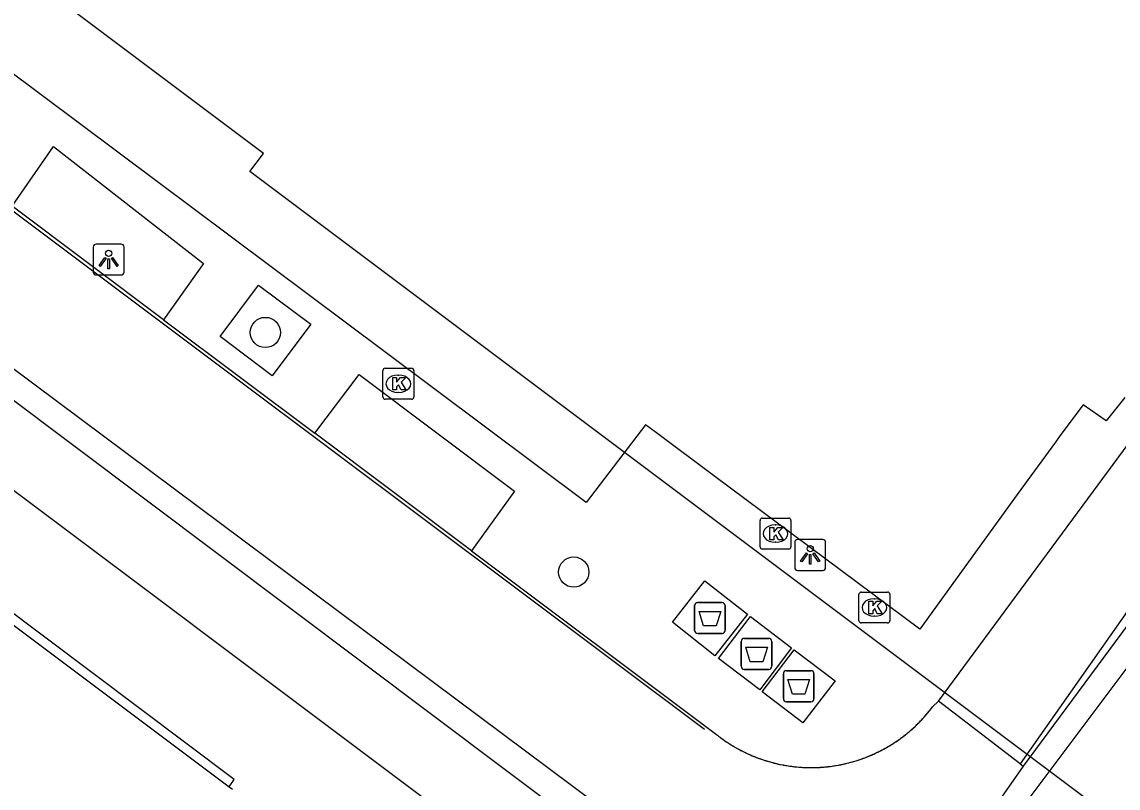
# Model space of a CAD drawing. Extents: x 159718 to 160783, y 383290 to 384030.
# Drawn here: x 160465.95 to 160501.37, y 383735.91 to 383760.66 of the extents above; entities that cross this region are included whole.
import ezdxf

# ---------------------------------------------------------------- set-up
doc = ezdxf.new("R2010")
doc.units = 0
for name, color, linetype in [('IMGEO_Afval_apart_plaats', 7, 'Continuous'), ('IMGEO_Boom', 7, 'Continuous'), ('IMGEO_Kolk', 7, 'Continuous'), ('IMGEO_Lichtpunt', 7, 'Continuous'), ('IMGEO_Lijnafwatering', 7, 'Continuous'), ('IMGEO_Pand', 7, 'Continuous'), ('IMGEO_Pand_overbouw', 7, 'Continuous'), ('IMGEO_Pand_vergunning_verleend', 7, 'Continuous'), ('IMGEO_Rijbaan_lokaal_gesloten', 7, 'Continuous'), ('IMGEO_Rijbaan_lokaal_open', 7, 'Continuous'), ('IMGEO_Voetpad_gesloten', 7, 'Continuous'), ('IMGEO_Voetpad_open', 7, 'Continuous')]:
    doc.layers.add(name, color=color, linetype=linetype)

msp = doc.modelspace()

# ---------------------------------------------------------------- linework, layer by layer
at = {"layer": 'IMGEO_Afval_apart_plaats'}
for p, q in [((160487.682, 383741.003), (160487.682, 383741.803)), ((160487.682, 383741.803), (160487.682, 383741.003)), ((160487.782, 383741.903), (160488.572, 383741.903)), ((160488.572, 383741.903), (160487.782, 383741.903)), ((160488.672, 383741.803), (160488.672, 383741.003)), ((160488.672, 383741.003), (160488.672, 383741.803)), ((160488.572, 383740.903), (160487.782, 383740.903)), ((160487.782, 383740.903), (160488.572, 383740.903)), ((160489.19, 383739.845), (160489.19, 383740.645)), ((160489.19, 383740.645), (160489.19, 383739.845)), ((160489.29, 383740.745), (160490.08, 383740.745)), ((160490.08, 383740.745), (160489.29, 383740.745)), ((160490.18, 383740.645), (160490.18, 383739.845)), ((160490.18, 383739.845), (160490.18, 383740.645)), ((160490.08, 383739.745), (160489.29, 383739.745)), ((160489.29, 383739.745), (160490.08, 383739.745)), ((160490.55, 383738.8), (160490.55, 383739.6)), ((160490.55, 383739.6), (160490.55, 383738.8)), ((160490.65, 383739.7), (160491.44, 383739.7)), ((160491.44, 383739.7), (160490.65, 383739.7)), ((160491.54, 383739.6), (160491.54, 383738.8)), ((160491.54, 383738.8), (160491.54, 383739.6)), ((160491.44, 383738.7), (160490.65, 383738.7)), ((160490.65, 383738.7), (160491.44, 383738.7))]:
    msp.add_line(p, q, dxfattribs=at)
for points in [[(160487.825, 383741.617), (160488.529, 383741.617), (160488.38, 383741.147), (160487.974, 383741.147), (160487.825, 383741.617)], [(160489.333, 383740.459), (160490.037, 383740.459), (160489.888, 383739.989), (160489.482, 383739.989), (160489.333, 383740.459)], [(160490.693, 383739.414), (160491.397, 383739.414), (160491.248, 383738.944), (160490.842, 383738.944), (160490.693, 383739.414)]]:
    msp.add_lwpolyline(points, dxfattribs=at)
for centre, start, end in [((160487.782, 383741.803), 90, 180), ((160487.782, 383741.803), 90, 180), ((160488.572, 383741.803), 0, 90), ((160488.572, 383741.803), 360, 90), ((160487.782, 383741.003), 180, 270), ((160487.782, 383741.003), 180, 270), ((160488.572, 383741.003), 270, 0), ((160488.572, 383741.003), 270, 0), ((160489.29, 383740.645), 90, 180), ((160489.29, 383740.645), 90, 180), ((160490.08, 383740.645), 0, 90), ((160490.08, 383740.645), 360, 90), ((160489.29, 383739.845), 180, 270), ((160489.29, 383739.845), 180, 270), ((160490.08, 383739.845), 270, 0), ((160490.08, 383739.845), 270, 0), ((160490.65, 383739.6), 90, 180), ((160490.65, 383739.6), 90, 180), ((160491.44, 383739.6), 0, 90), ((160491.44, 383739.6), 360, 90), ((160490.65, 383738.8), 180, 270), ((160490.65, 383738.8), 180, 270), ((160491.44, 383738.8), 270, 0), ((160491.44, 383738.8), 270, 0)]:
    msp.add_arc(centre, 0.1, start, end, dxfattribs=at)
at = {"layer": 'IMGEO_Boom'}
for centre in [(160473.812, 383750.628), (160483.777, 383742.887)]:
    msp.add_circle(centre, 0.489, dxfattribs=at)
at = {"layer": 'IMGEO_Kolk'}
for p, q in [((160477.684, 383749.47), (160478.536, 383749.47)), ((160477.609, 383748.544), (160477.609, 383749.396)), ((160478.097, 383749.25), (160478.122, 383749.25)), ((160478.61, 383749.396), (160478.61, 383748.544)), ((160478.536, 383748.47), (160477.684, 383748.47)), ((160478.12, 383748.69), (160478.095, 383748.69)), ((160489.796, 383743.704), (160489.796, 383744.556)), ((160489.871, 383744.63), (160490.723, 383744.63)), ((160490.797, 383744.556), (160490.797, 383743.704)), ((160490.284, 383744.41), (160490.309, 383744.41)), ((160490.307, 383743.85), (160490.282, 383743.85)), ((160490.723, 383743.63), (160489.871, 383743.63)), ((160492.994, 383741.317), (160492.994, 383742.169)), ((160493.069, 383742.243), (160493.921, 383742.243)), ((160493.482, 383742.023), (160493.507, 383742.023)), ((160493.995, 383742.169), (160493.995, 383741.317)), ((160493.505, 383741.463), (160493.48, 383741.463)), ((160493.921, 383741.243), (160493.069, 383741.243))]:
    msp.add_line(p, q, dxfattribs=at)
for points in [[(160477.684, 383749.47), (160478.536, 383749.47)], [(160477.609, 383748.544), (160477.609, 383749.396)], [(160477.93, 383749.17), (160478.053, 383749.17), (160478.053, 383749.019), (160478.183, 383749.17), (160478.347, 383749.17), (160478.201, 383749.019), (160478.354, 383748.77), (160478.202, 383748.77), (160478.117, 383748.934), (160478.053, 383748.867), (160478.053, 383748.77), (160477.93, 383748.77), (160477.93, 383749.17)], [(160478.61, 383749.396), (160478.61, 383748.544)], [(160478.536, 383748.47), (160477.684, 383748.47)], [(160489.796, 383743.704), (160489.796, 383744.556)], [(160489.871, 383744.63), (160490.723, 383744.63)], [(160490.797, 383744.556), (160490.797, 383743.704)], [(160490.117, 383744.33), (160490.24, 383744.33), (160490.24, 383744.179), (160490.37, 383744.33), (160490.534, 383744.33), (160490.388, 383744.179), (160490.541, 383743.93), (160490.389, 383743.93), (160490.304, 383744.094), (160490.24, 383744.027), (160490.24, 383743.93), (160490.117, 383743.93), (160490.117, 383744.33)], [(160490.723, 383743.63), (160489.871, 383743.63)], [(160492.994, 383741.317), (160492.994, 383742.169)], [(160493.069, 383742.243), (160493.921, 383742.243)], [(160493.995, 383742.169), (160493.995, 383741.317)], [(160493.315, 383741.943), (160493.438, 383741.943), (160493.438, 383741.792), (160493.568, 383741.943), (160493.732, 383741.943), (160493.586, 383741.792), (160493.739, 383741.543), (160493.587, 383741.543), (160493.502, 383741.707), (160493.438, 383741.64), (160493.438, 383741.543), (160493.315, 383741.543), (160493.315, 383741.943)], [(160493.921, 383741.243), (160493.069, 383741.243)]]:
    msp.add_lwpolyline(points, dxfattribs=at)
for centre, start, end in [((160477.686, 383749.394), 91.552, 178.448), ((160477.686, 383749.394), 91.552, 178.448), ((160478.534, 383749.394), 1.552, 88.448), ((160478.534, 383749.394), 1.552, 88.448), ((160477.686, 383748.546), 181.552, 268.448), ((160477.686, 383748.546), 181.552, 268.448), ((160478.534, 383748.546), 271.552, 358.448), ((160478.534, 383748.546), 271.552, 358.448), ((160489.873, 383744.554), 91.552, 178.448), ((160489.873, 383744.554), 91.552, 178.448), ((160490.721, 383744.554), 1.552, 88.448), ((160490.721, 383744.554), 1.552, 88.448), ((160489.873, 383743.706), 181.552, 268.448), ((160489.873, 383743.706), 181.552, 268.448), ((160490.721, 383743.706), 271.552, 358.448), ((160490.721, 383743.706), 271.552, 358.448), ((160493.071, 383742.167), 91.552, 178.448), ((160493.071, 383742.167), 91.552, 178.448), ((160493.919, 383742.167), 1.552, 88.448), ((160493.919, 383742.167), 1.552, 88.448), ((160493.071, 383741.319), 181.552, 268.448), ((160493.071, 383741.319), 181.552, 268.448), ((160493.919, 383741.319), 271.552, 358.448), ((160493.919, 383741.319), 271.552, 358.448)]:
    msp.add_arc(centre, 0.0765, start, end, dxfattribs=at)
for centre, major_axis, ratio, start_param, end_param in [((160478.096, 383748.97), (-0.387, 0.002), 0.722429, 4.712389, 7.853982), ((160478.121, 383748.97), (-0.39, 0.002), 0.717154, 1.570796, 4.712389), ((160490.283, 383744.13), (-0.387, 0.002), 0.722429, 4.712389, 7.853982), ((160490.308, 383744.13), (-0.39, 0.002), 0.717154, 1.570796, 4.712389), ((160493.481, 383741.743), (-0.387, 0.002), 0.722429, 4.712389, 7.853982), ((160493.506, 383741.743), (-0.39, 0.002), 0.717154, 1.570796, 4.712389)]:
    msp.add_ellipse(centre, major_axis=major_axis, ratio=ratio, start_param=start_param, end_param=end_param, dxfattribs=at)
at = {"layer": 'IMGEO_Lichtpunt'}
for p, q in [((160468.249, 383753.388), (160468.249, 383752.581)), ((160468.249, 383753.388), (160468.249, 383752.581)), ((160469.151, 383753.483), (160468.343, 383753.483)), ((160469.151, 383753.483), (160468.343, 383753.483)), ((160469.245, 383752.581), (160469.245, 383753.388)), ((160469.245, 383752.581), (160469.245, 383753.388)), ((160468.343, 383752.487), (160469.151, 383752.487)), ((160468.343, 383752.487), (160469.151, 383752.487)), ((160490.919, 383743.844), (160490.919, 383743.037)), ((160490.919, 383743.844), (160490.919, 383743.037)), ((160491.821, 383743.939), (160491.013, 383743.939)), ((160491.821, 383743.939), (160491.013, 383743.939)), ((160491.915, 383743.037), (160491.915, 383743.844)), ((160491.915, 383743.037), (160491.915, 383743.844)), ((160491.013, 383742.943), (160491.821, 383742.943)), ((160491.013, 383742.943), (160491.821, 383742.943))]:
    msp.add_line(p, q, dxfattribs=at)
for points in [[(160468.623, 383753.052), (160468.662, 383753.024), (160468.474, 383752.762), (160468.436, 383752.789), (160468.623, 383753.052)], [(160468.725, 383753.004), (160468.772, 383753.004), (160468.772, 383752.682), (160468.725, 383752.682), (160468.725, 383753.004)], [(160468.835, 383753.024), (160468.873, 383753.051), (160469.06, 383752.789), (160469.021, 383752.761), (160468.835, 383753.024)], [(160491.293, 383743.508), (160491.332, 383743.48), (160491.144, 383743.218), (160491.106, 383743.245), (160491.293, 383743.508)], [(160491.395, 383743.46), (160491.442, 383743.46), (160491.442, 383743.138), (160491.395, 383743.138), (160491.395, 383743.46)], [(160491.505, 383743.48), (160491.543, 383743.507), (160491.73, 383743.245), (160491.691, 383743.217), (160491.505, 383743.48)]]:
    msp.add_lwpolyline(points, dxfattribs=at)
for centre in [(160468.748, 383753.186), (160491.418, 383743.642)]:
    msp.add_circle(centre, 0.0994, dxfattribs=at)
for centre, start, end in [((160468.343, 383753.388), 90, 180), ((160468.343, 383753.388), 90, 180), ((160469.151, 383753.388), 0, 90), ((160469.151, 383753.388), 0, 90), ((160468.343, 383752.581), 180, 270), ((160468.343, 383752.581), 180, 270), ((160469.151, 383752.581), 270, 0), ((160469.151, 383752.581), 270, 360), ((160491.013, 383743.844), 90, 180), ((160491.013, 383743.844), 90, 180), ((160491.821, 383743.844), 0, 90), ((160491.821, 383743.844), 0, 90), ((160491.013, 383743.037), 180, 270), ((160491.013, 383743.037), 180, 270), ((160491.821, 383743.037), 270, 0), ((160491.821, 383743.037), 270, 360)]:
    msp.add_arc(centre, 0.0946, start, end, dxfattribs=at)
at = {"layer": 'IMGEO_Lijnafwatering'}
for points in [[(160472.892, 383749.121), (160457.784, 383760.439)], [(160488.001, 383737.804), (160472.892, 383749.121)]]:
    msp.add_lwpolyline(points, dxfattribs=at)
at = {"layer": 'IMGEO_Pand'}
msp.add_lwpolyline([(160437.408, 383762.366), (160472.637, 383735.95), (160472.749, 383735.87)], dxfattribs=at)
at = {"layer": 'IMGEO_Pand_overbouw'}
msp.add_lwpolyline([(160329.238, 383785.121), (160331.99, 383780.945), (160334.29, 383776.804), (160336.214, 383773.114), (160339.132, 383767.518), (160356.871, 383731.789), (160405.652, 383690.358), (160410.402, 383695.422), (160427.513, 383682.61), (160420.977, 383676.643), (160427.906, 383670.57), (160434.977, 383677.001), (160452.682, 383663.643), (160457.733, 383668.166), (160454.133, 383672.121), (160456.593, 383674.32), (160452.291, 383679.222), (160501.162, 383722.964), (160422.396, 383781.748), (160424.644, 383785.027)], dxfattribs=at)
msp.add_lwpolyline([(160437.408, 383762.366), (160472.637, 383735.95), (160472.807, 383736.192), (160437.645, 383762.61)], close=True, dxfattribs=at)
at = {"layer": 'IMGEO_Pand_vergunning_verleend'}
msp.add_lwpolyline([(160431.124, 383786.452), (160447.807, 383808.696), (160466.886, 383794.387), (160465.896, 383793.067), (160488.439, 383776.16), (160489.69, 383777.857), (160516.406, 383758.02), (160522.32, 383753.629), (160501.011, 383735.052), (160473.315, 383755.825), (160473.755, 383756.412), (160451.199, 383773.33), (160450.27, 383772.092), (160431.124, 383786.452)], dxfattribs=at)
at = {"layer": 'IMGEO_Rijbaan_lokaal_gesloten'}
for points in [[(160425.965, 383778.26), (160488.49, 383731.313)], [(160470.523, 383751.036), (160465.629, 383754.705)], [(160470.523, 383751.036), (160475.41, 383747.372)], [(160480.474, 383743.576), (160475.41, 383747.372)], [(160480.474, 383743.576), (160488.388, 383737.643)], [(160495.374, 383738.537), (160495.566, 383738.718)], [(160498.198, 383736.695), (160495.566, 383738.718)], [(160498.198, 383736.695), (160498.295, 383736.621)], [(160498.295, 383736.621), (160495.937, 383733.251)]]:
    msp.add_lwpolyline(points, dxfattribs=at)
for start, end in [(318.3259, 323.189), (314.9117, 316.6091), (316.6091, 318.1234), (318.1234, 318.3259), (309.4999, 310.9728), (310.9728, 313.7784), (313.7784, 314.9117), (231.3961, 231.9128), (231.9128, 232.8828), (232.8828, 233.3774), (233.3774, 233.4055), (233.4055, 233.656), (233.656, 236.7979), (300.8474, 303.3464), (303.3464, 305.8905), (305.8905, 307.337), (307.337, 308.8795), (308.8795, 309.4999), (236.7979, 237.3248), (237.3248, 237.417), (237.417, 238.1499), (238.1499, 238.6793), (238.6793, 239.1626), (239.1626, 239.6019), (239.6019, 240.078), (240.078, 240.6108), (240.6108, 244.274), (244.274, 244.4623), (244.4623, 247.1547), (294.4014, 295.1489), (295.1489, 295.383), (295.383, 295.9474), (295.9474, 296.4107), (296.4107, 297.9193), (297.9193, 299.345), (299.345, 300.8474), (247.1547, 247.8406), (247.8406, 248.0573), (248.0573, 248.576), (248.576, 249.0613), (249.0613, 249.5467), (249.5467, 252.1966), (252.1966, 252.6907), (252.6907, 253.0045), (253.0045, 254.7922), (254.7922, 259.2271), (281.1354, 281.3582), (281.3582, 282.9497), (282.9497, 283.6688), (283.6688, 286.7576), (286.7576, 287.6412), (287.6412, 289.2287), (289.2287, 289.3171), (289.3171, 291.1425), (291.1425, 291.3621), (291.3621, 294.145), (294.145, 294.4014), (259.2271, 259.4986), (259.4986, 260.2521), (260.2521, 262.5396), (262.5396, 264.0408), (264.0408, 264.6453), (264.6453, 265.939), (265.939, 266.7288), (266.7288, 267.8826), (267.8826, 268.7185), (268.7185, 269.941), (269.941, 270.6471), (270.6471, 272.0336), (272.0336, 272.5407), (272.5407, 274.1922), (274.1922, 275.6803), (275.6803, 277.2894), (277.2894, 280.1965), (280.1965, 280.4331), (280.4331, 281.1354)]:
    msp.add_arc((160491.448, 383741.475), 4.904, start, end, dxfattribs=at)
at = {"layer": 'IMGEO_Rijbaan_lokaal_open'}
msp.add_lwpolyline([(160516.655, 383762.968), (160498.198, 383736.695)], dxfattribs=at)
at = {"layer": 'IMGEO_Voetpad_gesloten'}
for points in [[(160486.965, 383741.269), (160488.016, 383742.605), (160489.391, 383741.523), (160488.34, 383740.187), (160486.965, 383741.269)], [(160488.458, 383740.099), (160489.491, 383741.452), (160490.818, 383740.439), (160489.786, 383739.086), (160488.458, 383740.099)], [(160489.863, 383739.02), (160490.903, 383740.38), (160492.22, 383739.372), (160491.18, 383738.013), (160489.863, 383739.02)]]:
    msp.add_lwpolyline(points, dxfattribs=at)
at = {"layer": 'IMGEO_Voetpad_open'}
for points in [[(160488.49, 383731.313), (160487.094, 383729.457), (160424.542, 383776.366), (160425.965, 383778.26)], [(160501.589, 383748.526), (160500.983, 383747.777), (160500.234, 383748.29), (160500, 383747.975), (160499.467, 383747.258), (160499.342, 383747.089), (160498.111, 383745.391), (160494.962, 383741.048), (160488.337, 383745.98), (160486.452, 383747.383), (160486.096, 383747.64), (160484.173, 383745.138), (160477.668, 383750), (160464.119, 383760.126)], [(160496.458, 383732.86), (160501.754, 383739.92), (160503.245, 383741.907), (160515.456, 383758.185), (160514.863, 383758.677), (160513.829, 383757.551), (160502.76, 383742.637), (160501.276, 383740.638), (160498.295, 383736.621)], [(160465.629, 383754.705), (160466.964, 383756.64), (160471.81, 383752.861), (160470.523, 383751.036)], [(160495.566, 383738.718), (160499.24, 383743.695), (160500.722, 383745.703), (160506.489, 383753.515)], [(160472.346, 383750.494), (160473.594, 383752.161), (160475.283, 383750.896), (160474.034, 383749.229), (160472.346, 383750.494)], [(160475.41, 383747.372), (160476.848, 383749.265), (160481.862, 383745.498), (160480.474, 383743.576)], [(160495.111, 383738.215), (160495.16, 383738.271), (160495.215, 383738.336), (160495.269, 383738.402), (160495.322, 383738.469), (160495.374, 383738.537)], [(160494.91, 383738.002), (160494.928, 383738.02), (160494.988, 383738.081), (160495.011, 383738.106)], [(160495.011, 383738.106), (160495.046, 383738.144), (160495.099, 383738.202)], [(160495.099, 383738.202), (160495.104, 383738.207), (160495.111, 383738.215)], [(160494.567, 383737.691), (160494.614, 383737.731), (160494.663, 383737.773)], [(160494.663, 383737.773), (160494.679, 383737.786), (160494.743, 383737.843), (160494.806, 383737.901), (160494.841, 383737.935)], [(160494.841, 383737.935), (160494.867, 383737.96), (160494.91, 383738.002)], [(160488.388, 383737.643), (160488.423, 383737.616)], [(160488.423, 383737.616), (160488.455, 383737.59), (160488.488, 383737.565)], [(160488.488, 383737.565), (160488.522, 383737.54)], [(160488.522, 383737.54), (160488.523, 383737.539), (160488.524, 383737.538)], [(160488.524, 383737.538), (160488.542, 383737.525)], [(160488.542, 383737.525), (160488.592, 383737.488), (160488.662, 383737.439), (160488.733, 383737.391), (160488.762, 383737.372)], [(160493.962, 383737.265), (160493.991, 383737.282), (160494.064, 383737.327), (160494.135, 383737.373), (160494.144, 383737.379)], [(160494.144, 383737.379), (160494.206, 383737.421), (160494.277, 383737.47), (160494.323, 383737.502)], [(160494.323, 383737.502), (160494.346, 383737.519), (160494.414, 383737.57), (160494.422, 383737.576)], [(160494.422, 383737.576), (160494.482, 383737.623), (160494.526, 383737.658)], [(160494.526, 383737.658), (160494.549, 383737.676), (160494.567, 383737.691)], [(160488.762, 383737.372), (160488.8, 383737.347)], [(160488.8, 383737.347), (160488.804, 383737.345), (160488.807, 383737.343)], [(160488.807, 383737.343), (160488.86, 383737.31)], [(160488.86, 383737.31), (160488.877, 383737.299), (160488.899, 383737.286)], [(160488.899, 383737.286), (160488.934, 383737.265)], [(160488.934, 383737.265), (160488.95, 383737.255), (160488.966, 383737.246)], [(160488.966, 383737.246), (160489.002, 383737.225)], [(160489.002, 383737.225), (160489.024, 383737.212), (160489.041, 383737.202)], [(160489.041, 383737.202), (160489.098, 383737.171), (160489.174, 383737.131), (160489.25, 383737.092), (160489.319, 383737.057)], [(160489.319, 383737.057), (160489.326, 383737.054), (160489.334, 383737.05)], [(160489.334, 383737.05), (160489.404, 383737.018), (160489.482, 383736.983), (160489.544, 383736.956)], [(160493.474, 383737.009), (160493.532, 383737.036)], [(160493.532, 383737.036), (160493.54, 383737.04), (160493.55, 383737.045)], [(160493.55, 383737.045), (160493.594, 383737.066)], [(160493.594, 383737.066), (160493.617, 383737.077), (160493.629, 383737.083)], [(160493.629, 383737.083), (160493.693, 383737.116), (160493.744, 383737.142)], [(160493.744, 383737.142), (160493.769, 383737.155), (160493.843, 383737.196), (160493.851, 383737.201)], [(160493.851, 383737.201), (160493.918, 383737.239), (160493.962, 383737.265)], [(160489.544, 383736.956), (160489.56, 383736.949), (160489.598, 383736.934)], [(160489.598, 383736.934), (160489.615, 383736.927)], [(160489.615, 383736.927), (160489.639, 383736.917), (160489.657, 383736.91)], [(160489.657, 383736.91), (160489.695, 383736.895)], [(160489.695, 383736.895), (160489.719, 383736.886), (160489.734, 383736.881)], [(160489.734, 383736.881), (160489.799, 383736.857), (160489.88, 383736.829), (160489.948, 383736.806)], [(160489.948, 383736.806), (160489.961, 383736.802), (160489.989, 383736.793)], [(160489.989, 383736.793), (160490.014, 383736.786)], [(160490.014, 383736.786), (160490.042, 383736.777), (160490.124, 383736.753), (160490.161, 383736.743)], [(160490.161, 383736.743), (160490.207, 383736.731), (160490.29, 383736.71), (160490.373, 383736.691), (160490.456, 383736.673), (160490.531, 383736.658)], [(160492.395, 383736.664), (160492.407, 383736.666), (160492.414, 383736.667)], [(160492.414, 383736.667), (160492.491, 383736.684), (160492.547, 383736.696)], [(160492.547, 383736.696), (160492.574, 383736.702), (160492.607, 383736.71)], [(160492.607, 383736.71), (160492.657, 383736.723), (160492.74, 383736.745), (160492.822, 383736.768), (160492.862, 383736.78)], [(160492.862, 383736.78), (160492.904, 383736.792), (160492.934, 383736.802)], [(160492.934, 383736.802), (160492.985, 383736.819), (160493.063, 383736.845)], [(160493.063, 383736.845), (160493.066, 383736.846), (160493.07, 383736.847)], [(160493.07, 383736.847), (160493.146, 383736.875), (160493.217, 383736.901)], [(160493.217, 383736.901), (160493.226, 383736.905), (160493.234, 383736.908)], [(160493.234, 383736.908), (160493.305, 383736.937), (160493.384, 383736.97), (160493.454, 383737)], [(160493.454, 383737), (160493.462, 383737.004), (160493.474, 383737.009)], [(160490.531, 383736.658), (160490.54, 383736.656), (160490.554, 383736.654)], [(160490.554, 383736.654), (160490.617, 383736.642)], [(160490.617, 383736.642), (160490.624, 383736.641), (160490.708, 383736.627), (160490.793, 383736.615), (160490.811, 383736.613)], [(160490.811, 383736.613), (160490.878, 383736.605), (160490.939, 383736.598)], [(160490.939, 383736.598), (160490.963, 383736.595), (160490.99, 383736.593)], [(160490.99, 383736.593), (160491.048, 383736.588), (160491.1, 383736.584)], [(160491.1, 383736.584), (160491.133, 383736.581), (160491.168, 383736.579)], [(160491.168, 383736.579), (160491.218, 383736.577), (160491.267, 383736.575)], [(160491.267, 383736.575), (160491.303, 383736.573), (160491.338, 383736.573)], [(160491.338, 383736.573), (160491.389, 383736.572), (160491.443, 383736.571)], [(160491.443, 383736.571), (160491.474, 383736.571), (160491.503, 383736.572)], [(160491.503, 383736.572), (160491.56, 383736.573), (160491.622, 383736.574)], [(160491.622, 383736.574), (160491.645, 383736.575), (160491.665, 383736.576)], [(160491.665, 383736.576), (160491.73, 383736.58), (160491.806, 383736.584)], [(160491.806, 383736.584), (160491.815, 383736.585), (160491.901, 383736.592), (160491.933, 383736.595)], [(160491.933, 383736.595), (160491.985, 383736.601), (160492.07, 383736.611)], [(160492.07, 383736.611), (160492.155, 383736.623), (160492.239, 383736.636), (160492.316, 383736.649)], [(160492.316, 383736.649), (160492.323, 383736.65), (160492.336, 383736.652)], [(160492.336, 383736.652), (160492.395, 383736.664)]]:
    msp.add_lwpolyline(points, dxfattribs=at)

doc.saveas('drawing.dxf')
